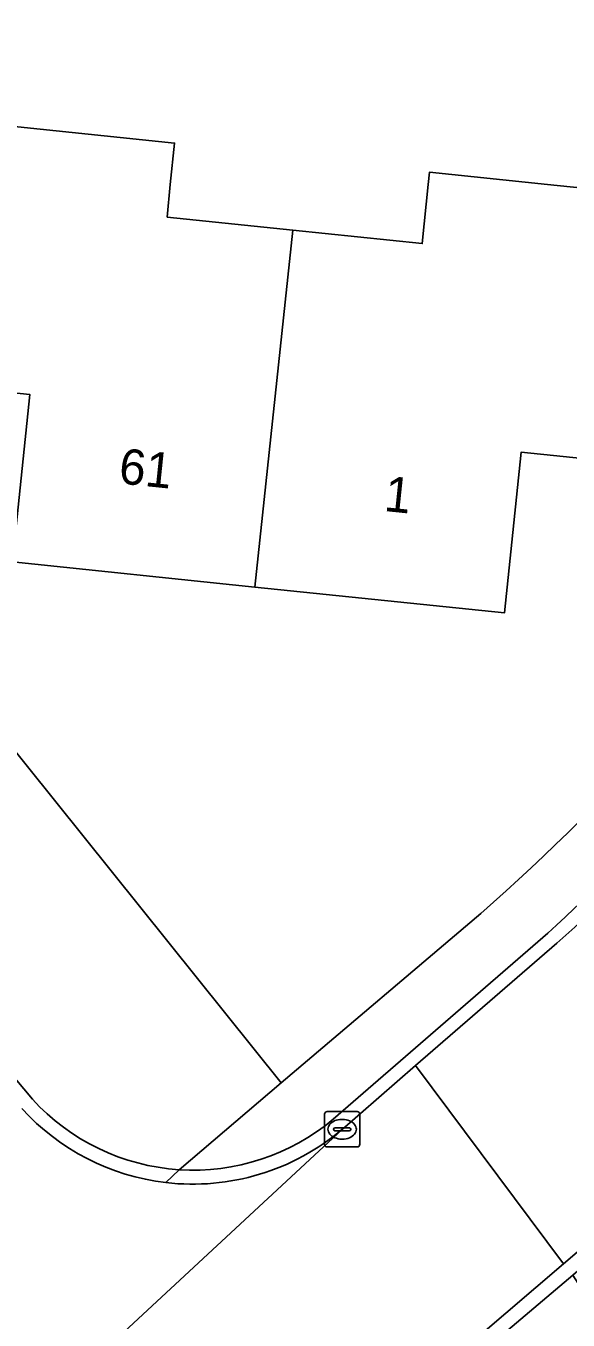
# Model space of a CAD drawing. Extents: x 162156 to 163172, y 378995 to 380779.
# Drawn here: x 162684.12 to 162699.46, y 380217.85 to 380254.49 of the extents above; entities that cross this region are included whole.
import ezdxf

# ---------------------------------------------------------------- set-up
doc = ezdxf.new("R2010")
doc.units = 0
for name, color, linetype in [('IMGEO_Erf', 7, 'Continuous'), ('IMGEO_Groenvoorziening', 7, 'Continuous'), ('IMGEO_Kolk', 7, 'Continuous'), ('IMGEO_Naaldbos', 7, 'Continuous'), ('IMGEO_Pand', 7, 'Continuous'), ('IMGEO_Pand_nummerreeks', 7, 'Continuous'), ('IMGEO_Rijbaan_lokaal_gesloten', 7, 'Continuous'), ('IMGEO_Rijbaan_lokaal_open', 7, 'Continuous'), ('IMGEO_Voetpad_open', 7, 'Continuous')]:
    doc.layers.add(name, color=color, linetype=linetype)

msp = doc.modelspace()

# ---------------------------------------------------------------- linework, layer by layer
at = {"layer": 'IMGEO_Erf'}
msp.add_lwpolyline([(162705.865, 380249.258), (162705.079, 380241.702), (162698.129, 380242.425), (162697.655, 380237.87), (162690.598, 380238.604), (162683.739, 380239.318), (162684.232, 380244.05), (162677.199, 380244.782), (162677.752, 380250), (162677.99, 380252.246), (162682.978, 380251.727), (162688.325, 380251.17), (162688.203, 380250), (162688.117, 380249.076), (162691.674, 380248.706), (162695.331, 380248.325), (162695.502, 380250), (162695.539, 380250.351), (162698.878, 380250), (162700.894, 380249.788)], close=True, dxfattribs=at)
msp.add_lwpolyline([(162683.353, 380234.524), (162691.34, 380224.566), (162696.985, 380229.365)], dxfattribs=at)
msp.add_arc((162659.012, 380272.768), 57.67, 311.18248, 326.4104, dxfattribs=at)
at = {"layer": 'IMGEO_Groenvoorziening'}
for points in [[(162683.353, 380234.524), (162678.709, 380230.763), (162684.302, 380224.106)], [(162688.451, 380222.109), (162691.34, 380224.566), (162683.353, 380234.524)]]:
    msp.add_lwpolyline(points, dxfattribs=at)
msp.add_arc((162688.853, 380228.254), 6.158, 222.3418, 266.2532, dxfattribs=at)
at = {"layer": 'IMGEO_Kolk'}
for p, q in [((162692.564, 380222.828), (162692.564, 380223.68)), ((162692.639, 380223.754), (162693.491, 380223.754)), ((162693.565, 380223.68), (162693.565, 380222.828)), ((162692.866, 380223.297), (162693.264, 380223.297)), ((162693.052, 380223.534), (162693.077, 380223.534)), ((162692.823, 380223.248), (162692.823, 380223.26)), ((162693.261, 380223.211), (162692.863, 380223.211)), ((162693.075, 380222.974), (162693.05, 380222.974)), ((162693.307, 380223.26), (162693.307, 380223.248)), ((162693.491, 380222.754), (162692.639, 380222.754))]:
    msp.add_line(p, q, dxfattribs=at)
for points in [[(162692.564, 380222.828), (162692.564, 380223.68)], [(162692.639, 380223.754), (162693.491, 380223.754)], [(162693.565, 380223.68), (162693.565, 380222.828)], [(162693.491, 380222.754), (162692.639, 380222.754)]]:
    msp.add_lwpolyline(points, dxfattribs=at)
for centre, radius, start, end in [((162692.641, 380223.678), 0.0765, 91.552, 178.448), ((162692.641, 380223.678), 0.0765, 91.552, 178.448), ((162693.489, 380223.678), 0.0765, 1.552, 88.448), ((162693.489, 380223.678), 0.0765, 1.552, 88.448), ((162692.863, 380223.257), 0.0403, 85.8775, 175.7526), ((162693.268, 380223.259), 0.0386, 1.7309, 96.639), ((162692.86, 380223.247), 0.0366, 178.938, 274.7102), ((162693.264, 380223.254), 0.043, 264.8664, 352.4533), ((162692.641, 380222.83), 0.0765, 181.552, 268.448), ((162692.641, 380222.83), 0.0765, 181.552, 268.448), ((162693.489, 380222.83), 0.0765, 271.552, 358.448), ((162693.489, 380222.83), 0.0765, 271.552, 358.448)]:
    msp.add_arc(centre, radius, start, end, dxfattribs=at)
for centre, major_axis, ratio, start_param, end_param in [((162693.051, 380223.254), (-0.387, 0.002), 0.722429, 4.712389, 7.853982), ((162693.076, 380223.254), (-0.39, 0.002), 0.717154, 1.570796, 4.712389)]:
    msp.add_ellipse(centre, major_axis=major_axis, ratio=ratio, start_param=start_param, end_param=end_param, dxfattribs=at)
at = {"layer": 'IMGEO_Naaldbos'}
msp.add_lwpolyline([(162714.53, 380195.758), (162699.587, 380219.124), (162691.747, 380212.48), (162698.703, 380201.605)], dxfattribs=at)
at = {"layer": 'IMGEO_Pand'}
for points in [[(162691.674, 380248.706), (162688.117, 380249.076), (162688.203, 380250), (162688.325, 380251.17), (162682.978, 380251.727), (162677.99, 380252.246), (162677.752, 380250), (162677.199, 380244.782), (162684.232, 380244.05), (162683.739, 380239.318), (162690.598, 380238.604)], [(162691.674, 380248.706), (162690.598, 380238.604), (162697.655, 380237.87), (162698.129, 380242.425), (162705.079, 380241.702), (162705.865, 380249.258), (162700.894, 380249.788), (162698.878, 380250), (162695.539, 380250.351), (162695.502, 380250), (162695.331, 380248.325)]]:
    msp.add_lwpolyline(points, close=True, dxfattribs=at)
at = {"layer": 'IMGEO_Rijbaan_lokaal_gesloten'}
for points in [[(162684.302, 380224.106), (162678.709, 380230.763), (162677.38, 380232.35), (162676.273, 380233.672), (162672.609, 380238.045), (162672.17, 380238.569), (162662.58, 380250), (162649.627, 380265.441)], [(162698.881, 380228.804), (162692.814, 380223.538)], [(162699.134, 380228.52), (162695.142, 380225.055), (162699.326, 380219.441), (162700.746, 380220.657)], [(162695.142, 380225.055), (162699.134, 380228.52)], [(162656.75, 380183.582), (162688.108, 380209.839), (162699.326, 380219.441), (162695.142, 380225.055), (162693.063, 380223.251), (162679.022, 380210.216), (162655.849, 380190.696)], [(162693.063, 380223.251), (162695.142, 380225.055)], [(162679.022, 380210.216), (162693.063, 380223.251)], [(162688.451, 380222.109), (162688.077, 380221.743)], [(162688.077, 380221.743), (162688.451, 380222.109)]]:
    msp.add_lwpolyline(points, dxfattribs=at)
for centre, radius, start, end in [((162657.086, 380274.678), 62.058, 312.33652, 332.45184), ((162661.623, 380271.181), 56.807, 311.3249, 333.4656), ((162661.623, 380271.181), 56.807, 311.3249, 333.4656), ((162688.853, 380228.254), 6.158, 222.3418, 266.2532), ((162688.842, 380228.234), 6.535, 222.278, 263.2822), ((162688.842, 380228.234), 6.535, 222.278, 263.2822), ((162688.852, 380228.26), 6.164, 266.2719, 309.9981), ((162688.838, 380228.225), 6.526, 263.3074, 310.3482), ((162688.838, 380228.225), 6.526, 263.3074, 310.3482)]:
    msp.add_arc(centre, radius, start, end, dxfattribs=at)
at = {"layer": 'IMGEO_Rijbaan_lokaal_open'}
for points in [[(162655.18, 380181.877), (162688.009, 380209.266), (162691.747, 380212.48), (162699.587, 380219.124), (162701.377, 380220.66)], [(162700.746, 380220.657), (162699.326, 380219.441), (162688.108, 380209.839), (162656.75, 380183.582)]]:
    msp.add_lwpolyline(points, dxfattribs=at)
at = {"layer": 'IMGEO_Voetpad_open'}
for points in [[(162696.985, 380229.365), (162691.34, 380224.566), (162688.451, 380222.109)], [(162692.814, 380223.538), (162698.881, 380228.804)]]:
    msp.add_lwpolyline(points, dxfattribs=at)
for centre, radius, start, end in [((162657.086, 380274.678), 62.058, 312.33652, 332.45184), ((162659.012, 380272.768), 57.67, 311.18248, 326.4104), ((162688.852, 380228.26), 6.164, 266.2719, 309.9981)]:
    msp.add_arc(centre, radius, start, end, dxfattribs=at)

# ---------------------------------------------------------------- texts
at = {"layer": 'IMGEO_Pand_nummerreeks'}
for s, p in [('61', (162686.72, 380241.542)), ('1', (162694.227, 380240.76))]:
    msp.add_text(s, height=1, rotation=354.0596, dxfattribs=at).set_placement(p)

doc.saveas('drawing.dxf')
